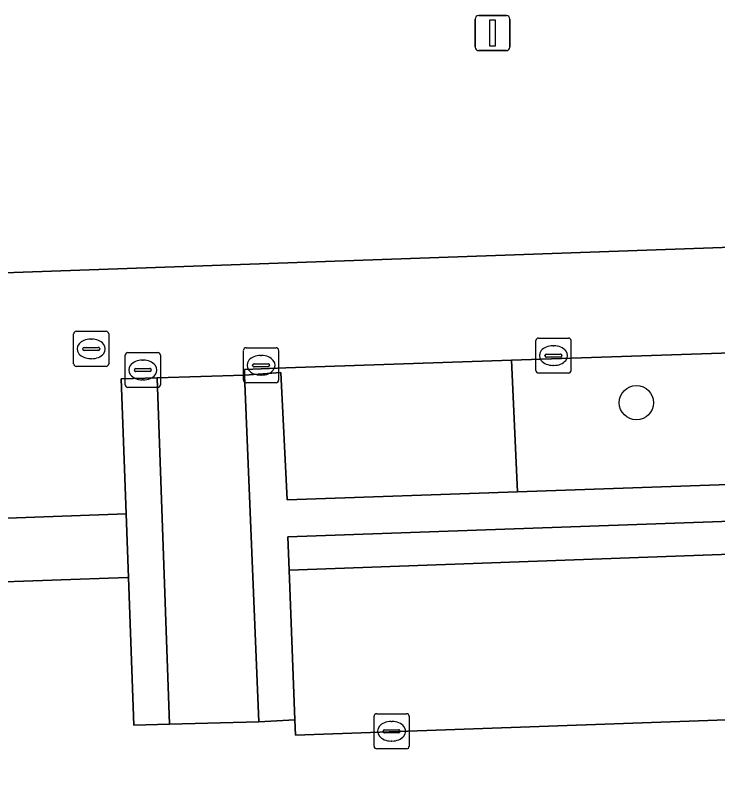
# Model space of a CAD drawing. Extents: x 160554 to 161248, y 385329 to 386506.
# Drawn here: x 160889.69 to 160909.72, y 386213.51 to 386235.72 of the extents above; entities that cross this region are included whole.
import ezdxf

# ---------------------------------------------------------------- set-up
doc = ezdxf.new("R2010")
doc.units = 0
for name, color, linetype in [('IMGEO_Boom', 7, 'Continuous'), ('IMGEO_Groenvoorziening', 7, 'Continuous'), ('IMGEO_Kolk', 7, 'Continuous'), ('IMGEO_Lichtmast', 7, 'Continuous'), ('IMGEO_Muur', 7, 'Continuous'), ('IMGEO_Parkeervlak_open', 7, 'Continuous'), ('IMGEO_Rijbaan_lokaal_open', 7, 'Continuous'), ('IMGEO_Rioolput', 7, 'Continuous'), ('IMGEO_Terreindeel_halfverhard', 7, 'Continuous'), ('IMGEO_Voetpad_op_trap', 7, 'Continuous'), ('IMGEO_Voetpad_open', 7, 'Continuous')]:
    doc.layers.add(name, color=color, linetype=linetype)

msp = doc.modelspace()

# ---------------------------------------------------------------- linework, layer by layer
at = {"layer": 'IMGEO_Boom'}
msp.add_circle((160907.409, 386224.679), 0.489, dxfattribs=at)
at = {"layer": 'IMGEO_Groenvoorziening'}
msp.add_lwpolyline([(160927.932, 386226.567), (160928.939, 386226.62), (160928.94, 386226.729), (160903.846, 386225.889), (160904.015, 386222.138), (160928.122, 386222.972)], close=True, dxfattribs=at)
at = {"layer": 'IMGEO_Kolk'}
for p, q in [((160904.54, 386225.596), (160904.54, 386226.448)), ((160904.615, 386226.522), (160905.467, 386226.522)), ((160905.541, 386226.448), (160905.541, 386225.596)), ((160896.27, 386226.246), (160897.122, 386226.246)), ((160905.028, 386226.302), (160905.053, 386226.302)), ((160892.82, 386225.185), (160892.82, 386226.037)), ((160892.895, 386226.111), (160893.747, 386226.111)), ((160893.821, 386226.037), (160893.821, 386225.185)), ((160896.195, 386225.32), (160896.195, 386226.172)), ((160896.683, 386226.026), (160896.708, 386226.026)), ((160897.196, 386226.172), (160897.196, 386225.32)), ((160904.799, 386226.016), (160904.799, 386226.028)), ((160905.237, 386225.979), (160904.839, 386225.979)), ((160904.842, 386226.065), (160905.24, 386226.065)), ((160905.283, 386226.028), (160905.283, 386226.016)), ((160893.308, 386225.891), (160893.333, 386225.891)), ((160896.454, 386225.74), (160896.454, 386225.752)), ((160896.497, 386225.789), (160896.895, 386225.789)), ((160896.938, 386225.752), (160896.938, 386225.74)), ((160905.051, 386225.742), (160905.026, 386225.742)), ((160893.079, 386225.605), (160893.079, 386225.617)), ((160893.517, 386225.568), (160893.119, 386225.568)), ((160893.122, 386225.654), (160893.52, 386225.654)), ((160893.563, 386225.617), (160893.563, 386225.605)), ((160896.892, 386225.703), (160896.494, 386225.703)), ((160905.467, 386225.522), (160904.615, 386225.522)), ((160893.331, 386225.331), (160893.306, 386225.331)), ((160896.706, 386225.466), (160896.681, 386225.466)), ((160893.747, 386225.111), (160892.895, 386225.111)), ((160897.122, 386225.246), (160896.27, 386225.246)), ((160899.996, 386215.807), (160900.848, 386215.807)), ((160899.921, 386214.881), (160899.921, 386215.733)), ((160900.409, 386215.587), (160900.434, 386215.587)), ((160900.922, 386215.733), (160900.922, 386214.881)), ((160900.18, 386215.301), (160900.18, 386215.313)), ((160900.223, 386215.35), (160900.621, 386215.35)), ((160900.664, 386215.313), (160900.664, 386215.301)), ((160900.618, 386215.264), (160900.22, 386215.264)), ((160900.432, 386215.027), (160900.407, 386215.027)), ((160900.848, 386214.807), (160899.996, 386214.807))]:
    msp.add_line(p, q, dxfattribs=at)
for points in [[(160904.54, 386225.596), (160904.54, 386226.448)], [(160904.615, 386226.522), (160905.467, 386226.522)], [(160905.541, 386226.448), (160905.541, 386225.596)], [(160896.27, 386226.246), (160897.122, 386226.246)], [(160892.82, 386225.185), (160892.82, 386226.037)], [(160892.895, 386226.111), (160893.747, 386226.111)], [(160893.821, 386226.037), (160893.821, 386225.185)], [(160896.195, 386225.32), (160896.195, 386226.172)], [(160897.196, 386226.172), (160897.196, 386225.32)], [(160905.467, 386225.522), (160904.615, 386225.522)], [(160893.747, 386225.111), (160892.895, 386225.111)], [(160897.122, 386225.246), (160896.27, 386225.246)], [(160899.996, 386215.807), (160900.848, 386215.807)], [(160899.921, 386214.881), (160899.921, 386215.733)], [(160900.922, 386215.733), (160900.922, 386214.881)], [(160900.848, 386214.807), (160899.996, 386214.807)]]:
    msp.add_lwpolyline(points, dxfattribs=at)
for centre, radius, start, end in [((160904.617, 386226.446), 0.0765, 91.552, 178.448), ((160904.617, 386226.446), 0.0765, 91.552, 178.448), ((160905.465, 386226.446), 0.0765, 1.552, 88.448), ((160905.465, 386226.446), 0.0765, 1.552, 88.448), ((160896.272, 386226.17), 0.0765, 91.552, 178.448), ((160896.272, 386226.17), 0.0765, 91.552, 178.448), ((160897.12, 386226.17), 0.0765, 1.552, 88.448), ((160897.12, 386226.17), 0.0765, 1.552, 88.448), ((160892.897, 386226.035), 0.0765, 91.552, 178.448), ((160892.897, 386226.035), 0.0765, 91.552, 178.448), ((160893.745, 386226.035), 0.0765, 1.552, 88.448), ((160893.745, 386226.035), 0.0765, 1.552, 88.448), ((160904.839, 386226.025), 0.0403, 85.8775, 175.7526), ((160904.836, 386226.015), 0.0366, 178.938, 274.7102), ((160905.24, 386226.022), 0.043, 264.8664, 352.4533), ((160905.244, 386226.027), 0.0386, 1.7309, 96.639), ((160896.494, 386225.749), 0.0403, 85.8775, 175.7526), ((160896.491, 386225.739), 0.0366, 178.938, 274.7102), ((160896.895, 386225.746), 0.043, 264.8664, 352.4533), ((160896.899, 386225.751), 0.0386, 1.7309, 96.639), ((160893.119, 386225.614), 0.0403, 85.8775, 175.7526), ((160893.116, 386225.604), 0.0366, 178.938, 274.7102), ((160893.52, 386225.611), 0.043, 264.8664, 352.4533), ((160893.524, 386225.616), 0.0386, 1.7309, 96.639), ((160904.617, 386225.598), 0.0765, 181.552, 268.448), ((160904.617, 386225.598), 0.0765, 181.552, 268.448), ((160905.465, 386225.598), 0.0765, 271.552, 358.448), ((160905.465, 386225.598), 0.0765, 271.552, 358.448), ((160896.272, 386225.322), 0.0765, 181.552, 268.448), ((160896.272, 386225.322), 0.0765, 181.552, 268.448), ((160897.12, 386225.322), 0.0765, 271.552, 358.448), ((160897.12, 386225.322), 0.0765, 271.552, 358.448), ((160892.897, 386225.187), 0.0765, 181.552, 268.448), ((160892.897, 386225.187), 0.0765, 181.552, 268.448), ((160893.745, 386225.187), 0.0765, 271.552, 358.448), ((160893.745, 386225.187), 0.0765, 271.552, 358.448), ((160899.998, 386215.731), 0.0765, 91.552, 178.448), ((160899.998, 386215.731), 0.0765, 91.552, 178.448), ((160900.846, 386215.731), 0.0765, 1.552, 88.448), ((160900.846, 386215.731), 0.0765, 1.552, 88.448), ((160900.22, 386215.31), 0.0403, 85.8775, 175.7526), ((160900.217, 386215.3), 0.0366, 178.938, 274.7102), ((160900.621, 386215.307), 0.043, 264.8664, 352.4533), ((160900.625, 386215.312), 0.0386, 1.7309, 96.639), ((160899.998, 386214.883), 0.0765, 181.552, 268.448), ((160899.998, 386214.883), 0.0765, 181.552, 268.448), ((160900.846, 386214.883), 0.0765, 271.552, 358.448), ((160900.846, 386214.883), 0.0765, 271.552, 358.448)]:
    msp.add_arc(centre, radius, start, end, dxfattribs=at)
for centre, major_axis, ratio, start_param, end_param in [((160905.027, 386226.022), (-0.387, 0.002), 0.722429, 4.712389, 7.853982), ((160905.052, 386226.022), (-0.39, 0.002), 0.717154, 1.570796, 4.712389), ((160896.682, 386225.746), (-0.387, 0.002), 0.722429, 4.712389, 7.853982), ((160896.707, 386225.746), (-0.39, 0.002), 0.717154, 1.570796, 4.712389), ((160893.307, 386225.611), (-0.387, 0.002), 0.722429, 4.712389, 7.853982), ((160893.332, 386225.611), (-0.39, 0.002), 0.717154, 1.570796, 4.712389), ((160900.408, 386215.307), (-0.387, 0.002), 0.722429, 4.712389, 7.853982), ((160900.433, 386215.307), (-0.39, 0.002), 0.717154, 1.570796, 4.712389)]:
    msp.add_ellipse(centre, major_axis=major_axis, ratio=ratio, start_param=start_param, end_param=end_param, dxfattribs=at)
at = {"layer": 'IMGEO_Lichtmast'}
for p, q in [((160902.806, 386234.821), (160902.806, 386235.621)), ((160902.806, 386235.621), (160902.806, 386234.821)), ((160902.906, 386235.721), (160903.696, 386235.721)), ((160903.696, 386235.721), (160902.906, 386235.721)), ((160903.796, 386235.621), (160903.796, 386234.821)), ((160903.796, 386234.821), (160903.796, 386235.621)), ((160903.696, 386234.721), (160902.906, 386234.721)), ((160902.906, 386234.721), (160903.696, 386234.721))]:
    msp.add_line(p, q, dxfattribs=at)
msp.add_lwpolyline([(160903.226, 386235.596), (160903.376, 386235.596), (160903.376, 386234.846), (160903.226, 386234.846), (160903.226, 386235.596)], dxfattribs=at)
for centre, start, end in [((160902.906, 386235.621), 90, 180), ((160902.906, 386235.621), 90, 180), ((160903.696, 386235.621), 0, 90), ((160903.696, 386235.621), 360, 90), ((160902.906, 386234.821), 180, 270), ((160902.906, 386234.821), 180, 270), ((160903.696, 386234.821), 270, 0), ((160903.696, 386234.821), 270, 0)]:
    msp.add_arc(centre, 0.1, start, end, dxfattribs=at)
at = {"layer": 'IMGEO_Muur'}
for points in [[(160928.16, 386221.936), (160928.205, 386221.011), (160928.416, 386216.706), (160929.449, 386216.741), (160928.939, 386226.62), (160927.932, 386226.567), (160928.122, 386222.972), (160904.015, 386222.138), (160897.442, 386221.911), (160897.262, 386225.544), (160896.227, 386225.467), (160896.631, 386215.578), (160897.658, 386215.629), (160897.497, 386219.898), (160897.461, 386220.856)], [(160893.733, 386225.388), (160892.703, 386225.356), (160892.843, 386221.508), (160892.909, 386219.692), (160893.062, 386215.483), (160894.085, 386215.505)]]:
    msp.add_lwpolyline(points, close=True, dxfattribs=at)
at = {"layer": 'IMGEO_Parkeervlak_open'}
msp.add_lwpolyline([(160928.205, 386221.011), (160897.497, 386219.898), (160897.658, 386215.629), (160897.674, 386215.196), (160928.436, 386216.289), (160928.416, 386216.706)], close=True, dxfattribs=at)
at = {"layer": 'IMGEO_Rijbaan_lokaal_open'}
for points in [[(160841.631, 386226.697), (160931.697, 386229.873)], [(160984.493, 386218.342), (160932.482, 386216.451), (160932.463, 386216.845), (160931.447, 386216.81), (160931.426, 386216.809), (160929.449, 386216.741), (160928.416, 386216.706), (160928.436, 386216.289), (160897.674, 386215.196), (160897.658, 386215.629), (160896.631, 386215.578), (160894.085, 386215.505), (160893.062, 386215.483), (160892.909, 386219.692), (160892.884, 386219.691), (160879.915, 386219.235), (160879.866, 386219.233), (160880.028, 386214.962), (160878.99, 386214.953), (160879.004, 386214.574), (160849.879, 386213.505), (160849.867, 386213.85), (160849.865, 386213.91), (160848.841, 386213.867)]]:
    msp.add_lwpolyline(points, dxfattribs=at)
at = {"layer": 'IMGEO_Rioolput'}
for p, q in [((160891.347, 386225.788), (160891.347, 386226.64)), ((160891.422, 386226.714), (160892.274, 386226.714)), ((160892.348, 386226.64), (160892.348, 386225.788)), ((160891.835, 386226.494), (160891.86, 386226.494)), ((160891.606, 386226.208), (160891.606, 386226.22)), ((160891.649, 386226.257), (160892.047, 386226.257)), ((160892.09, 386226.22), (160892.09, 386226.208)), ((160892.044, 386226.171), (160891.646, 386226.171)), ((160891.858, 386225.934), (160891.833, 386225.934)), ((160892.274, 386225.714), (160891.422, 386225.714))]:
    msp.add_line(p, q, dxfattribs=at)
for points in [[(160891.347, 386225.788), (160891.347, 386226.64)], [(160891.422, 386226.714), (160892.274, 386226.714)], [(160892.348, 386226.64), (160892.348, 386225.788)], [(160892.274, 386225.714), (160891.422, 386225.714)]]:
    msp.add_lwpolyline(points, dxfattribs=at)
for centre, radius, start, end in [((160891.424, 386226.638), 0.0765, 91.552, 178.448), ((160891.424, 386226.638), 0.0765, 91.552, 178.448), ((160892.272, 386226.638), 0.0765, 1.552, 88.448), ((160892.272, 386226.638), 0.0765, 1.552, 88.448), ((160891.646, 386226.217), 0.0403, 85.8775, 175.7526), ((160891.643, 386226.207), 0.0366, 178.938, 274.7102), ((160892.047, 386226.214), 0.043, 264.8664, 352.4533), ((160892.051, 386226.219), 0.0386, 1.7309, 96.639), ((160891.424, 386225.79), 0.0765, 181.552, 268.448), ((160891.424, 386225.79), 0.0765, 181.552, 268.448), ((160892.272, 386225.79), 0.0765, 271.552, 358.448), ((160892.272, 386225.79), 0.0765, 271.552, 358.448)]:
    msp.add_arc(centre, radius, start, end, dxfattribs=at)
for centre, major_axis, ratio, start_param, end_param in [((160891.834, 386226.214), (-0.387, 0.002), 0.722429, 4.712389, 7.853982), ((160891.859, 386226.214), (-0.39, 0.002), 0.717154, 1.570796, 4.712389)]:
    msp.add_ellipse(centre, major_axis=major_axis, ratio=ratio, start_param=start_param, end_param=end_param, dxfattribs=at)
at = {"layer": 'IMGEO_Terreindeel_halfverhard'}
msp.add_lwpolyline([(160928.205, 386221.011), (160928.16, 386221.936), (160897.461, 386220.856), (160897.497, 386219.898)], close=True, dxfattribs=at)
at = {"layer": 'IMGEO_Voetpad_op_trap'}
msp.add_lwpolyline([(160892.843, 386221.508), (160879.798, 386221.036), (160879.866, 386219.233), (160879.915, 386219.235), (160892.884, 386219.691), (160892.909, 386219.692)], close=True, dxfattribs=at)
at = {"layer": 'IMGEO_Voetpad_open'}
msp.add_lwpolyline([(160848.491, 386223.912), (160872.085, 386224.763), (160878.488, 386224.999), (160879.64, 386225.025), (160879.646, 386224.86), (160879.798, 386221.036), (160892.843, 386221.508), (160892.703, 386225.356), (160893.733, 386225.388), (160896.227, 386225.467), (160896.22, 386225.626), (160897.399, 386225.676), (160903.846, 386225.889), (160928.94, 386226.729), (160930.948, 386226.819), (160932.143, 386226.882), (160938.141, 386227.083), (160994.757, 386229.105), (160994.636, 386232.088), (160931.697, 386229.873), (160841.631, 386226.697)], dxfattribs=at)
for points in [[(160903.846, 386225.889), (160897.399, 386225.676), (160896.22, 386225.626), (160896.227, 386225.467), (160897.262, 386225.544), (160897.442, 386221.911), (160904.015, 386222.138)], [(160896.227, 386225.467), (160893.733, 386225.388), (160894.085, 386215.505), (160896.631, 386215.578)]]:
    msp.add_lwpolyline(points, close=True, dxfattribs=at)

doc.saveas('drawing.dxf')
